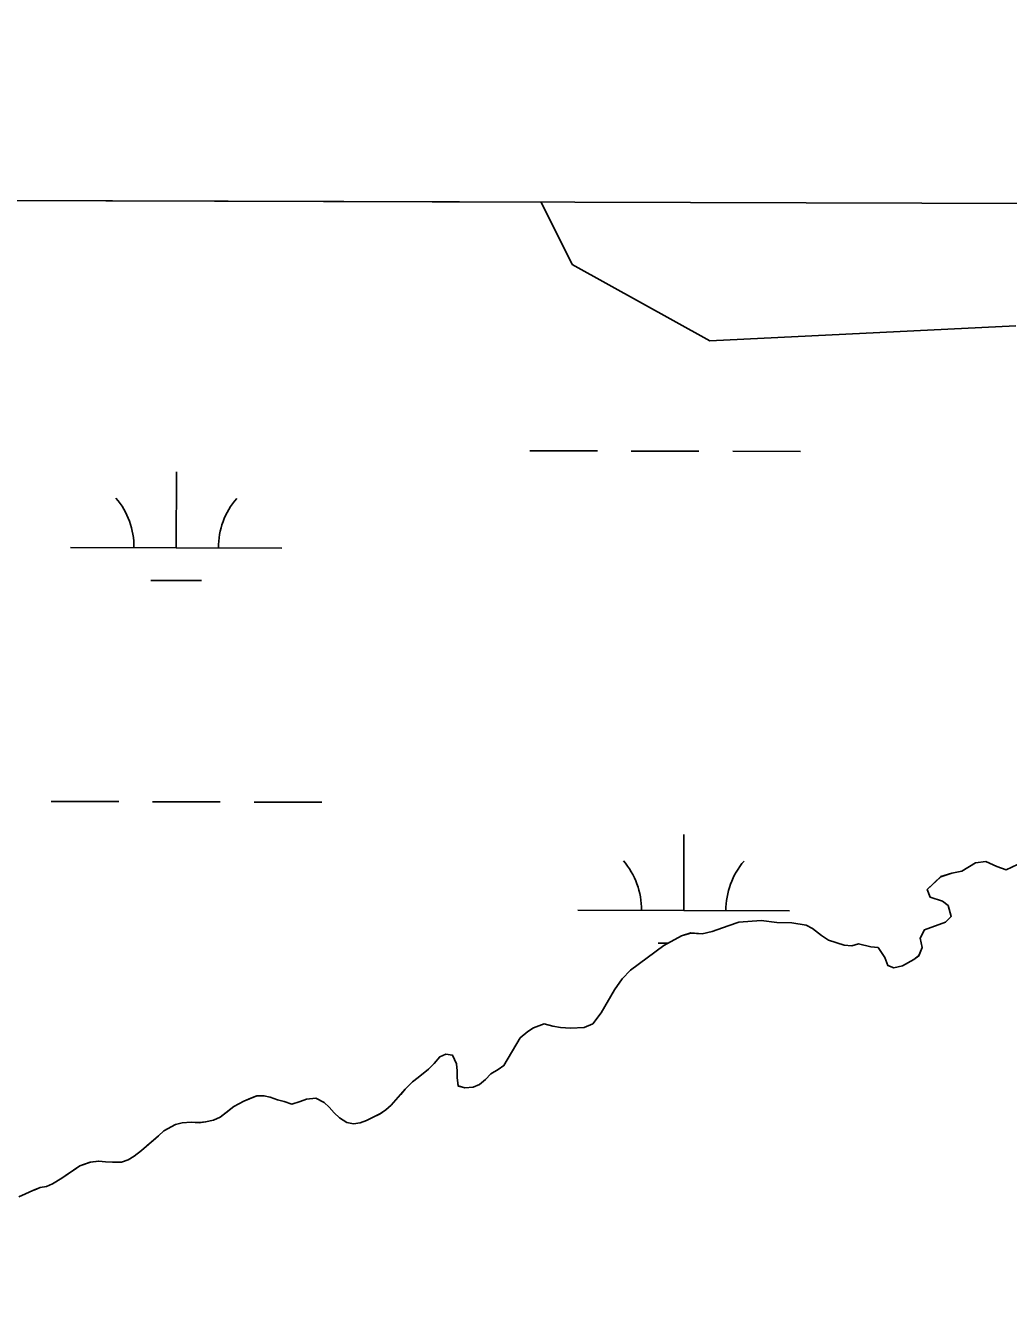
# Model space of a CAD drawing. Extents: x 3161514 to 3199414, y 831166 to 856601.
# Drawn here: x 3195742 to 3196207, y 854219 to 854820 of the extents above; entities that cross this region are included whole.
import ezdxf

# ---------------------------------------------------------------- set-up
doc = ezdxf.new("R2010")
doc.units = 0
for name, color, linetype in [('V-GRID-FRAM', 7, 'Continuous'), ('V-SITE-VEGE', 7, 'Continuous'), ('V-TOPO-SHOR', 7, 'Continuous'), ('V-WETL-SWMP', 7, 'Continuous')]:
    doc.layers.add(name, color=color, linetype=linetype)

msp = doc.modelspace()

# ---------------------------------------------------------------- linework, layer by layer
at = {"layer": 'V-GRID-FRAM'}
msp.add_lwpolyline([(3165761.05, 854820.03), (3197144.33, 854733.31), (3197102.01, 836546.11), (3165702.85, 836632.88), (3165761.05, 854820.03)], dxfattribs=at)
at = {"layer": 'V-SITE-VEGE'}
for p, q in [((3197118.26, 854733.38), (3193473.21, 854743.45)), ((3196179.66, 854419.09), (3196184.36, 854420.04)), ((3196184.36, 854420.04), (3196190.83, 854423.93)), ((3196190.83, 854423.93), (3196195.76, 854424.65)), ((3196195.76, 854424.65), (3196200.95, 854422.24)), ((3196200.95, 854422.24), (3196205.45, 854420.72)), ((3196205.45, 854420.72), (3196210.82, 854423.25)), ((3196168.07, 854411.33), (3196174.52, 854417.46)), ((3196174.52, 854417.46), (3196179.66, 854419.09)), ((3196169.46, 854407.76), (3196168.07, 854411.33)), ((3196175.32, 854405.8), (3196169.46, 854407.76)), ((3196178.03, 854403.81), (3196175.32, 854405.8)), ((3196179.43, 854398.67), (3196178.03, 854403.81)), ((3196073.99, 854394.15), (3196078.91, 854396)), ((3196078.91, 854396), (3196089.45, 854396.79)), ((3196089.45, 854396.79), (3196096.87, 854395.75)), ((3196096.87, 854395.75), (3196104.05, 854395.6)), ((3196104.05, 854395.6), (3196110.8, 854394.55)), ((3196166.71, 854392.24), (3196176.77, 854395.94)), ((3196176.77, 854395.94), (3196179.43, 854398.67)), ((3196043.57, 854384.84), (3196051.82, 854389.42)), ((3196051.82, 854389.42), (3196056.3, 854390.81)), ((3196056.3, 854390.81), (3196061.69, 854390.43)), ((3196061.69, 854390.43), (3196066.39, 854391.6)), ((3196066.39, 854391.6), (3196073.99, 854394.15)), ((3196110.8, 854394.55), (3196113.73, 854393.01)), ((3196113.73, 854393.01), (3196118.03, 854389.69)), ((3196118.03, 854389.69), (3196121.42, 854387.48)), ((3196164.73, 854388.41), (3196166.71, 854392.24)), ((3196027.76, 854373.22), (3196043.57, 854384.84)), ((3196121.42, 854387.48), (3196128.85, 854385.1)), ((3196128.85, 854385.1), (3196132.45, 854384.69)), ((3196132.45, 854384.69), (3196135.58, 854385.62)), ((3196135.58, 854385.62), (3196141.43, 854384.33)), ((3196141.43, 854384.33), (3196144.81, 854383.92)), ((3196144.81, 854383.92), (3196148, 854379.24)), ((3196164.15, 854380.09), (3196165.68, 854383.93)), ((3196165.68, 854383.93), (3196164.73, 854388.41)), ((3196148, 854379.24), (3196149.39, 854375.44)), ((3196156.35, 854375.29), (3196161.7, 854378.27)), ((3196161.7, 854378.27), (3196164.15, 854380.09)), ((3196023.76, 854369.14), (3196027.76, 854373.22)), ((3196149.39, 854375.44), (3196152.32, 854374.35)), ((3196152.32, 854374.35), (3196156.35, 854375.29)), ((3196020.23, 854363.94), (3196023.76, 854369.14)), ((3196013.84, 854353.09), (3196020.23, 854363.94)), ((3195981.82, 854346.01), (3195986.96, 854347.86)), ((3195986.96, 854347.86), (3195991.01, 854346.78)), ((3196005.83, 854346.05), (3196009.86, 854347.89)), ((3196009.86, 854347.89), (3196013.84, 854353.09)), ((3195967.87, 854328.13), (3195975.58, 854341.23)), ((3195975.58, 854341.23), (3195979.14, 854344.19)), ((3195979.14, 854344.19), (3195981.82, 854346.01)), ((3195991.01, 854346.78), (3195994.61, 854346.15)), ((3195994.61, 854346.15), (3195999.33, 854345.75)), ((3195999.33, 854345.75), (3196005.83, 854346.05)), ((3195932.2, 854326.39), (3195934.87, 854329.12)), ((3195934.87, 854329.12), (3195937.52, 854332.28)), ((3195937.52, 854332.28), (3195940.43, 854333.44)), ((3195940.43, 854333.44), (3195943.58, 854333.02)), ((3195943.58, 854333.02), (3195945.42, 854329)), ((3195927.31, 854322.52), (3195932.2, 854326.39)), ((3195945.42, 854329), (3195945.68, 854325.64)), ((3195945.68, 854325.64), (3195945.71, 854322.5)), ((3195959.19, 854321.52), (3195961.63, 854324.24)), ((3195961.63, 854324.24), (3195965.2, 854326.3)), ((3195965.2, 854326.3), (3195967.87, 854328.13)), ((3195921.24, 854316.92), (3195924.68, 854320.38)), ((3195924.68, 854320.38), (3195927.31, 854322.52)), ((3195945.71, 854322.5), (3195946.2, 854318.46)), ((3195946.2, 854318.46), (3195949.36, 854317.6)), ((3195949.36, 854317.6), (3195953.4, 854317.87)), ((3195953.4, 854317.87), (3195956.29, 854319.25)), ((3195956.29, 854319.25), (3195959.19, 854321.52)), ((3195840.09, 854308.71), (3195844.84, 854311.35)), ((3195844.84, 854311.35), (3195848.13, 854312.67)), ((3195848.13, 854312.67), (3195851.08, 854313.83)), ((3195851.08, 854313.83), (3195854.37, 854313.83)), ((3195854.37, 854313.83), (3195857.33, 854313.18)), ((3195857.33, 854313.18), (3195860.78, 854311.87)), ((3195860.78, 854311.87), (3195863.91, 854311.06)), ((3195871.46, 854311.07), (3195874.58, 854312.23)), ((3195874.58, 854312.23), (3195878.85, 854312.73)), ((3195878.85, 854312.73), (3195882.8, 854310.6)), ((3195914.52, 854309.35), (3195916.81, 854311.98)), ((3195916.81, 854311.98), (3195919.11, 854314.45)), ((3195919.11, 854314.45), (3195921.24, 854316.92)), ((3195833.69, 854303.77), (3195836.31, 854305.75)), ((3195836.31, 854305.75), (3195840.09, 854308.71)), ((3195863.91, 854311.06), (3195867.52, 854309.92)), ((3195867.52, 854309.92), (3195871.46, 854311.07)), ((3195882.8, 854310.6), (3195885.27, 854308.47)), ((3195885.27, 854308.47), (3195887.58, 854305.85)), ((3195887.58, 854305.85), (3195890.05, 854303.39)), ((3195905.66, 854303.58), (3195909.27, 854305.23)), ((3195909.27, 854305.23), (3195912.06, 854307.21)), ((3195912.06, 854307.21), (3195914.52, 854309.35)), ((3195807.08, 854297.31), (3195812.5, 854300.28)), ((3195812.5, 854300.28), (3195815.78, 854301.1)), ((3195815.78, 854301.1), (3195819.89, 854301.28)), ((3195819.89, 854301.28), (3195823.67, 854301.12)), ((3195823.67, 854301.12), (3195826.79, 854301.46)), ((3195826.79, 854301.46), (3195830.57, 854302.28)), ((3195830.57, 854302.28), (3195833.69, 854303.77)), ((3195890.05, 854303.39), (3195893.5, 854301.26)), ((3195893.5, 854301.26), (3195896.79, 854300.61)), ((3195896.79, 854300.61), (3195899.91, 854301.1)), ((3195899.91, 854301.1), (3195902.86, 854302.1)), ((3195902.86, 854302.1), (3195905.66, 854303.58)), ((3195801.99, 854292.7), (3195804.46, 854294.84)), ((3195804.46, 854294.84), (3195807.08, 854297.31)), ((3195792.97, 854285.29), (3195796.42, 854287.92)), ((3195796.42, 854287.92), (3195799.21, 854290.39)), ((3195799.21, 854290.39), (3195801.99, 854292.7)), ((3195767.35, 854280.63), (3195772.28, 854282.45)), ((3195772.28, 854282.45), (3195776.22, 854282.95)), ((3195776.22, 854282.95), (3195779.5, 854282.63)), ((3195779.5, 854282.63), (3195782.79, 854282.47)), ((3195782.79, 854282.47), (3195787.06, 854282.48)), ((3195787.06, 854282.48), (3195790.18, 854283.47)), ((3195790.18, 854283.47), (3195792.97, 854285.29)), ((3195758.82, 854274.87), (3195761.93, 854277.01)), ((3195761.93, 854277.01), (3195764.56, 854278.82)), ((3195764.56, 854278.82), (3195767.35, 854280.63)), ((3195741.58, 854267.44), (3195745.02, 854269.09)), ((3195745.02, 854269.09), (3195746.01, 854269.42)), ((3195746.01, 854269.42), (3195748.47, 854270.41)), ((3195748.47, 854270.41), (3195751.6, 854270.91)), ((3195751.6, 854270.91), (3195754.38, 854272.23)), ((3195754.38, 854272.23), (3195758.82, 854274.87)), ((3195738.46, 854266.12), (3195741.58, 854267.44))]:
    msp.add_line(p, q, dxfattribs=at)
at = {"layer": 'V-TOPO-SHOR'}
for points in [[(3195927.31, 854322.52), (3195932.2, 854326.39), (3195934.87, 854329.11), (3195937.52, 854332.28), (3195940.43, 854333.44), (3195943.58, 854333.02), (3195945.42, 854329), (3195945.68, 854325.64), (3195945.71, 854322.5), (3195946.2, 854318.46), (3195949.36, 854317.6), (3195953.4, 854317.87), (3195956.3, 854319.25), (3195959.19, 854321.52), (3195961.63, 854324.24), (3195965.2, 854326.3), (3195967.87, 854328.13), (3195975.58, 854341.23), (3195979.14, 854344.19), (3195981.82, 854346.01), (3195986.96, 854347.86), (3195991.01, 854346.78), (3195994.61, 854346.15), (3195999.33, 854345.75), (3196005.83, 854346.05), (3196009.85, 854347.89), (3196013.84, 854353.09), (3196020.23, 854363.94), (3196023.76, 854369.14), (3196027.76, 854373.22), (3196043.57, 854384.84), (3196051.82, 854389.42), (3196056.3, 854390.81), (3196061.69, 854390.43), (3196066.39, 854391.6), (3196073.99, 854394.15), (3196078.91, 854396), (3196089.45, 854396.79), (3196096.87, 854395.75), (3196104.05, 854395.6), (3196110.8, 854394.55), (3196113.73, 854393.01), (3196118.03, 854389.69), (3196121.42, 854387.48), (3196128.85, 854385.1), (3196132.45, 854384.69), (3196135.58, 854385.62), (3196141.43, 854384.33), (3196144.81, 854383.92), (3196148, 854379.24), (3196149.39, 854375.44), (3196152.32, 854374.35), (3196156.35, 854375.29), (3196161.7, 854378.27), (3196164.15, 854380.09), (3196165.68, 854383.93), (3196164.73, 854388.41), (3196166.71, 854392.24), (3196176.77, 854395.94), (3196179.43, 854398.67), (3196178.03, 854403.81), (3196175.32, 854405.8), (3196169.46, 854407.76), (3196168.07, 854411.33), (3196174.52, 854417.46), (3196179.66, 854419.09), (3196184.36, 854420.04), (3196190.83, 854423.93), (3196195.76, 854424.65), (3196200.95, 854422.24), (3196205.45, 854420.72), (3196210.81, 854423.25)], [(3195927.31, 854322.52), (3195924.68, 854320.38), (3195921.24, 854316.92), (3195919.11, 854314.45), (3195916.81, 854311.98), (3195914.52, 854309.35), (3195912.06, 854307.21), (3195909.27, 854305.23), (3195905.66, 854303.58), (3195902.86, 854302.1), (3195899.91, 854301.1), (3195896.79, 854300.61), (3195893.5, 854301.26), (3195890.05, 854303.39), (3195887.58, 854305.85), (3195885.27, 854308.47), (3195882.8, 854310.6), (3195878.85, 854312.73), (3195874.58, 854312.23), (3195871.46, 854311.07), (3195867.52, 854309.92), (3195863.91, 854311.06), (3195860.78, 854311.87), (3195857.33, 854313.18), (3195854.37, 854313.83), (3195851.08, 854313.83), (3195848.13, 854312.67), (3195844.84, 854311.35), (3195840.08, 854308.71), (3195836.31, 854305.75), (3195833.69, 854303.77), (3195830.57, 854302.28), (3195826.79, 854301.46), (3195823.67, 854301.12), (3195819.89, 854301.28), (3195815.78, 854301.1), (3195812.5, 854300.28), (3195807.08, 854297.31), (3195804.46, 854294.84), (3195801.99, 854292.7), (3195799.21, 854290.39), (3195796.42, 854287.92), (3195792.97, 854285.29), (3195790.18, 854283.47), (3195787.06, 854282.48), (3195782.79, 854282.47), (3195779.5, 854282.63), (3195776.22, 854282.95), (3195772.28, 854282.45), (3195767.35, 854280.63), (3195764.56, 854278.82), (3195761.93, 854277.01), (3195758.82, 854274.87), (3195754.38, 854272.23), (3195751.6, 854270.91), (3195748.47, 854270.41), (3195746.01, 854269.42), (3195745.02, 854269.09), (3195741.58, 854267.44), (3195738.46, 854266.12)]]:
    msp.add_lwpolyline(points, dxfattribs=at)
at = {"layer": 'V-WETL-SWMP'}
for p, q in [((3195985.45, 854736.51), (3195613.01, 854737.54)), ((3196000.2, 854707), (3195985.45, 854736.51)), ((3196065.31, 854670.79), (3196000.2, 854707)), ((3196210.02, 854678.03), (3196065.31, 854670.79)), ((3195980.07, 854618.9), (3196012.07, 854618.81)), ((3196028.07, 854618.76), (3196060.07, 854618.67)), ((3196076.07, 854618.63), (3196108.07, 854618.54)), ((3195812.88, 854572.93), (3195812.98, 854608.93)), ((3195762.88, 854573.07), (3195862.88, 854572.79)), ((3195800.84, 854557.53), (3195824.84, 854557.46)), ((3195753.7, 854453.02), (3195785.7, 854452.93)), ((3195801.7, 854452.89), (3195833.7, 854452.8)), ((3195849.7, 854452.75), (3195881.7, 854452.67)), ((3196052.88, 854401.45), (3196052.98, 854437.45)), ((3196179.66, 854419.1), (3196184.36, 854420.05)), ((3196184.36, 854420.05), (3196190.83, 854423.93)), ((3196190.83, 854423.93), (3196195.76, 854424.66)), ((3196195.76, 854424.66), (3196200.95, 854422.25)), ((3196200.95, 854422.25), (3196205.45, 854420.73)), ((3196205.45, 854420.73), (3196210.81, 854423.25)), ((3196168.07, 854411.34), (3196174.51, 854417.47)), ((3196174.51, 854417.47), (3196179.66, 854419.1)), ((3196169.46, 854407.77), (3196168.07, 854411.34)), ((3196175.31, 854405.81), (3196169.46, 854407.77)), ((3196002.88, 854401.59), (3196102.88, 854401.31)), ((3196178.03, 854403.82), (3196175.31, 854405.81)), ((3196179.43, 854398.67), (3196178.03, 854403.82)), ((3196073.99, 854394.16), (3196078.91, 854396)), ((3196078.91, 854396), (3196089.45, 854396.79)), ((3196089.45, 854396.79), (3196096.87, 854395.75)), ((3196096.87, 854395.75), (3196104.05, 854395.61)), ((3196104.05, 854395.61), (3196110.79, 854394.56)), ((3196166.71, 854392.25), (3196176.77, 854395.95)), ((3196176.77, 854395.95), (3196179.43, 854398.67)), ((3196043.56, 854384.85), (3196051.82, 854389.42)), ((3196051.82, 854389.42), (3196056.29, 854390.82)), ((3196056.29, 854390.82), (3196061.68, 854390.43)), ((3196061.68, 854390.43), (3196066.38, 854391.6)), ((3196066.38, 854391.6), (3196073.99, 854394.16)), ((3196110.79, 854394.56), (3196113.73, 854393.02)), ((3196113.73, 854393.02), (3196118.03, 854389.7)), ((3196118.03, 854389.7), (3196121.42, 854387.49)), ((3196164.73, 854388.41), (3196166.71, 854392.25)), ((3196027.76, 854373.23), (3196043.56, 854384.85)), ((3196040.83, 854386.05), (3196045.72, 854386.04)), ((3196121.42, 854387.49), (3196128.85, 854385.1)), ((3196128.85, 854385.1), (3196132.45, 854384.69)), ((3196132.45, 854384.69), (3196135.58, 854385.62)), ((3196135.58, 854385.62), (3196141.43, 854384.34)), ((3196141.43, 854384.34), (3196144.8, 854383.93)), ((3196144.8, 854383.93), (3196148, 854379.25)), ((3196164.15, 854380.1), (3196165.68, 854383.93)), ((3196165.68, 854383.93), (3196164.73, 854388.41)), ((3196148, 854379.25), (3196149.38, 854375.45)), ((3196156.34, 854375.3), (3196161.7, 854378.28)), ((3196161.7, 854378.28), (3196164.15, 854380.1)), ((3196023.76, 854369.14), (3196027.76, 854373.23)), ((3196149.38, 854375.45), (3196152.31, 854374.36)), ((3196152.31, 854374.36), (3196156.34, 854375.3)), ((3196020.23, 854363.94), (3196023.76, 854369.14)), ((3196013.83, 854353.1), (3196020.23, 854363.94)), ((3195981.81, 854346.02), (3195986.96, 854347.87)), ((3195986.96, 854347.87), (3195991.01, 854346.79)), ((3196005.83, 854346.05), (3196009.85, 854347.89)), ((3196009.85, 854347.89), (3196013.83, 854353.1)), ((3195967.87, 854328.13), (3195975.58, 854341.23)), ((3195975.58, 854341.23), (3195979.14, 854344.19)), ((3195979.14, 854344.19), (3195981.81, 854346.02)), ((3195991.01, 854346.79), (3195994.61, 854346.16)), ((3195994.61, 854346.16), (3195999.32, 854345.76)), ((3195999.32, 854345.76), (3196005.83, 854346.05)), ((3195932.2, 854326.4), (3195934.86, 854329.12)), ((3195934.86, 854329.12), (3195937.52, 854332.29)), ((3195937.52, 854332.29), (3195940.43, 854333.44)), ((3195940.43, 854333.44), (3195943.58, 854333.03)), ((3195943.58, 854333.03), (3195945.41, 854329.01)), ((3195927.3, 854322.53), (3195932.2, 854326.4)), ((3195945.41, 854329.01), (3195945.68, 854325.65)), ((3195945.68, 854325.65), (3195945.71, 854322.5)), ((3195959.19, 854321.53), (3195961.63, 854324.25)), ((3195961.63, 854324.25), (3195965.2, 854326.31)), ((3195965.2, 854326.31), (3195967.87, 854328.13)), ((3195921.24, 854316.93), (3195924.68, 854320.39)), ((3195924.68, 854320.39), (3195927.3, 854322.53)), ((3195945.71, 854322.5), (3195946.2, 854318.47)), ((3195946.2, 854318.47), (3195949.35, 854317.61)), ((3195949.35, 854317.61), (3195953.39, 854317.87)), ((3195953.39, 854317.87), (3195956.29, 854319.25)), ((3195956.29, 854319.25), (3195959.19, 854321.53)), ((3195840.08, 854308.72), (3195844.84, 854311.36)), ((3195844.84, 854311.36), (3195851.08, 854313.83)), ((3195851.08, 854313.83), (3195854.37, 854313.84)), ((3195854.37, 854313.84), (3195857.33, 854313.19)), ((3195857.33, 854313.19), (3195860.78, 854311.88)), ((3195860.78, 854311.88), (3195863.9, 854311.06)), ((3195867.52, 854309.92), (3195871.46, 854311.08)), ((3195871.46, 854311.08), (3195874.58, 854312.24)), ((3195874.58, 854312.24), (3195878.85, 854312.74)), ((3195878.85, 854312.74), (3195882.8, 854310.61)), ((3195914.51, 854309.36), (3195921.24, 854316.93)), ((3195833.68, 854303.78), (3195840.08, 854308.72)), ((3195863.9, 854311.06), (3195867.52, 854309.92)), ((3195882.8, 854310.61), (3195885.27, 854308.48)), ((3195885.27, 854308.48), (3195887.57, 854305.85)), ((3195887.57, 854305.85), (3195890.04, 854303.39)), ((3195905.65, 854303.59), (3195909.26, 854305.24)), ((3195909.26, 854305.24), (3195912.05, 854307.22)), ((3195912.05, 854307.22), (3195914.51, 854309.36)), ((3195807.08, 854297.31), (3195812.49, 854300.28)), ((3195812.49, 854300.28), (3195815.78, 854301.11)), ((3195815.78, 854301.11), (3195819.89, 854301.28)), ((3195819.89, 854301.28), (3195823.67, 854301.13)), ((3195823.67, 854301.13), (3195826.79, 854301.46)), ((3195826.79, 854301.46), (3195830.56, 854302.29)), ((3195830.56, 854302.29), (3195833.68, 854303.78)), ((3195890.04, 854303.39), (3195893.5, 854301.26)), ((3195893.5, 854301.26), (3195896.79, 854300.61)), ((3195896.79, 854300.61), (3195899.91, 854301.11)), ((3195899.91, 854301.11), (3195902.86, 854302.1)), ((3195902.86, 854302.1), (3195905.65, 854303.59)), ((3195796.42, 854287.93), (3195804.45, 854294.84)), ((3195804.45, 854294.84), (3195807.08, 854297.31)), ((3195792.97, 854285.29), (3195796.42, 854287.93)), ((3195767.35, 854280.64), (3195772.27, 854282.46)), ((3195772.27, 854282.46), (3195776.21, 854282.96)), ((3195776.21, 854282.96), (3195779.5, 854282.64)), ((3195779.5, 854282.64), (3195782.79, 854282.48)), ((3195782.79, 854282.48), (3195787.06, 854282.49)), ((3195787.06, 854282.49), (3195790.18, 854283.48)), ((3195790.18, 854283.48), (3195792.97, 854285.29)), ((3195758.81, 854274.87), (3195767.35, 854280.64)), ((3195741.58, 854267.45), (3195745.02, 854269.09)), ((3195745.02, 854269.09), (3195748.47, 854270.42)), ((3195748.47, 854270.42), (3195751.59, 854270.92)), ((3195751.59, 854270.92), (3195754.38, 854272.24)), ((3195754.38, 854272.24), (3195758.81, 854274.87))]:
    msp.add_line(p, q, dxfattribs=at)
for centre, start, end in [((3195757.64, 854573.55), 359.06989, 40.61354), ((3195868.12, 854573.25), 139.06988, 180.61354), ((3195997.64, 854402.08), 359.06989, 40.61354), ((3196108.12, 854401.77), 139.06988, 180.61354)]:
    msp.add_arc(centre, 35.25, start, end, dxfattribs=at)

doc.saveas('drawing.dxf')
